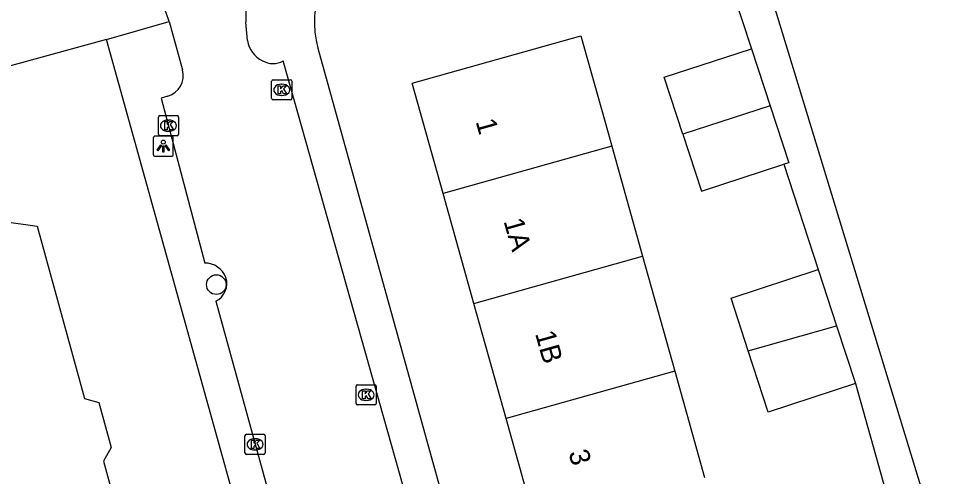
# Model space of a CAD drawing. Extents: x 162250 to 162654, y 380744 to 381605.
# Drawn here: x 162422.34 to 162467.97, y 381328.3 to 381351.06 of the extents above; entities that cross this region are included whole.
import ezdxf

# ---------------------------------------------------------------- set-up
doc = ezdxf.new("R2010")
doc.units = 0
for name, color, linetype in [('IMGEO_Boom', 7, 'Continuous'), ('IMGEO_Kolk', 7, 'Continuous'), ('IMGEO_Lichtpunt', 7, 'Continuous'), ('IMGEO_Pand', 7, 'Continuous'), ('IMGEO_Pand_nummerreeks', 7, 'Continuous'), ('IMGEO_Rijbaan_lokaal_open', 7, 'Continuous'), ('IMGEO_Voetpad_open', 7, 'Continuous')]:
    doc.layers.add(name, color=color, linetype=linetype)

msp = doc.modelspace()

# ---------------------------------------------------------------- linework, layer by layer
at = {"layer": 'IMGEO_Boom'}
msp.add_circle((162432.18, 381337.836), 0.489, dxfattribs=at)
at = {"layer": 'IMGEO_Kolk'}
for p, q in [((162434.928, 381347.081), (162434.928, 381347.933)), ((162435.003, 381348.007), (162435.855, 381348.007)), ((162435.929, 381347.933), (162435.929, 381347.081)), ((162435.416, 381347.787), (162435.441, 381347.787)), ((162435.855, 381347.007), (162435.003, 381347.007)), ((162435.439, 381347.227), (162435.414, 381347.227)), ((162429.299, 381345.304), (162429.299, 381346.156)), ((162429.374, 381346.23), (162430.226, 381346.23)), ((162430.3, 381346.156), (162430.3, 381345.304)), ((162429.787, 381346.01), (162429.812, 381346.01)), ((162430.226, 381345.23), (162429.374, 381345.23)), ((162429.81, 381345.45), (162429.785, 381345.45)), ((162439.198, 381332.865), (162440.05, 381332.865)), ((162439.123, 381331.939), (162439.123, 381332.791)), ((162439.611, 381332.645), (162439.636, 381332.645)), ((162440.124, 381332.791), (162440.124, 381331.939)), ((162439.634, 381332.085), (162439.609, 381332.085)), ((162440.05, 381331.865), (162439.198, 381331.865)), ((162433.603, 381329.482), (162433.603, 381330.334)), ((162433.678, 381330.408), (162434.53, 381330.408)), ((162434.091, 381330.188), (162434.116, 381330.188)), ((162434.604, 381330.334), (162434.604, 381329.482)), ((162434.53, 381329.408), (162433.678, 381329.408)), ((162434.114, 381329.628), (162434.089, 381329.628))]:
    msp.add_line(p, q, dxfattribs=at)
for points in [[(162434.928, 381347.081), (162434.928, 381347.933)], [(162435.003, 381348.007), (162435.855, 381348.007)], [(162435.929, 381347.933), (162435.929, 381347.081)], [(162435.249, 381347.707), (162435.372, 381347.707), (162435.372, 381347.556), (162435.502, 381347.707), (162435.666, 381347.707), (162435.52, 381347.556), (162435.673, 381347.307), (162435.521, 381347.307), (162435.436, 381347.471), (162435.372, 381347.404), (162435.372, 381347.307), (162435.249, 381347.307), (162435.249, 381347.707)], [(162435.855, 381347.007), (162435.003, 381347.007)], [(162429.299, 381345.304), (162429.299, 381346.156)], [(162429.374, 381346.23), (162430.226, 381346.23)], [(162430.3, 381346.156), (162430.3, 381345.304)], [(162429.62, 381345.93), (162429.743, 381345.93), (162429.743, 381345.779), (162429.873, 381345.93), (162430.037, 381345.93), (162429.891, 381345.779), (162430.044, 381345.53), (162429.892, 381345.53), (162429.807, 381345.694), (162429.743, 381345.627), (162429.743, 381345.53), (162429.62, 381345.53), (162429.62, 381345.93)], [(162430.226, 381345.23), (162429.374, 381345.23)], [(162439.198, 381332.865), (162440.05, 381332.865)], [(162439.123, 381331.939), (162439.123, 381332.791)], [(162439.444, 381332.565), (162439.567, 381332.565), (162439.567, 381332.414), (162439.697, 381332.565), (162439.861, 381332.565), (162439.715, 381332.414), (162439.868, 381332.165), (162439.716, 381332.165), (162439.631, 381332.329), (162439.567, 381332.262), (162439.567, 381332.165), (162439.444, 381332.165), (162439.444, 381332.565)], [(162440.124, 381332.791), (162440.124, 381331.939)], [(162440.05, 381331.865), (162439.198, 381331.865)], [(162433.603, 381329.482), (162433.603, 381330.334)], [(162433.678, 381330.408), (162434.53, 381330.408)], [(162433.924, 381330.108), (162434.047, 381330.108), (162434.047, 381329.957), (162434.177, 381330.108), (162434.341, 381330.108), (162434.195, 381329.957), (162434.348, 381329.708), (162434.196, 381329.708), (162434.111, 381329.872), (162434.047, 381329.805), (162434.047, 381329.708), (162433.924, 381329.708), (162433.924, 381330.108)], [(162434.604, 381330.334), (162434.604, 381329.482)], [(162434.53, 381329.408), (162433.678, 381329.408)]]:
    msp.add_lwpolyline(points, dxfattribs=at)
for centre, start, end in [((162435.005, 381347.931), 91.552, 178.448), ((162435.005, 381347.931), 91.552, 178.448), ((162435.853, 381347.931), 1.552, 88.448), ((162435.853, 381347.931), 1.552, 88.448), ((162435.005, 381347.083), 181.552, 268.448), ((162435.005, 381347.083), 181.552, 268.448), ((162435.853, 381347.083), 271.552, 358.448), ((162435.853, 381347.083), 271.552, 358.448), ((162429.376, 381346.154), 91.552, 178.448), ((162429.376, 381346.154), 91.552, 178.448), ((162430.224, 381346.154), 1.552, 88.448), ((162430.224, 381346.154), 1.552, 88.448), ((162429.376, 381345.306), 181.552, 268.448), ((162429.376, 381345.306), 181.552, 268.448), ((162430.224, 381345.306), 271.552, 358.448), ((162430.224, 381345.306), 271.552, 358.448), ((162439.2, 381332.789), 91.552, 178.448), ((162439.2, 381332.789), 91.552, 178.448), ((162440.048, 381332.789), 1.552, 88.448), ((162440.048, 381332.789), 1.552, 88.448), ((162439.2, 381331.941), 181.552, 268.448), ((162439.2, 381331.941), 181.552, 268.448), ((162440.048, 381331.941), 271.552, 358.448), ((162440.048, 381331.941), 271.552, 358.448), ((162433.68, 381330.332), 91.552, 178.448), ((162433.68, 381330.332), 91.552, 178.448), ((162434.528, 381330.332), 1.552, 88.448), ((162434.528, 381330.332), 1.552, 88.448), ((162433.68, 381329.484), 181.552, 268.448), ((162433.68, 381329.484), 181.552, 268.448), ((162434.528, 381329.484), 271.552, 358.448), ((162434.528, 381329.484), 271.552, 358.448)]:
    msp.add_arc(centre, 0.0765, start, end, dxfattribs=at)
for centre, major_axis, ratio, start_param, end_param in [((162435.415, 381347.507), (-0.387, 0.002), 0.722429, 4.712389, 7.853982), ((162435.44, 381347.507), (-0.39, 0.002), 0.717154, 1.570796, 4.712389), ((162429.786, 381345.73), (-0.387, 0.002), 0.722429, 4.712389, 7.853982), ((162429.811, 381345.73), (-0.39, 0.002), 0.717154, 1.570796, 4.712389), ((162439.61, 381332.365), (-0.387, 0.002), 0.722429, 4.712389, 7.853982), ((162439.635, 381332.365), (-0.39, 0.002), 0.717154, 1.570796, 4.712389), ((162434.09, 381329.908), (-0.387, 0.002), 0.722429, 4.712389, 7.853982), ((162434.115, 381329.908), (-0.39, 0.002), 0.717154, 1.570796, 4.712389)]:
    msp.add_ellipse(centre, major_axis=major_axis, ratio=ratio, start_param=start_param, end_param=end_param, dxfattribs=at)
at = {"layer": 'IMGEO_Lichtpunt'}
for p, q in [((162429.947, 381345.208), (162429.139, 381345.208)), ((162429.947, 381345.208), (162429.139, 381345.208)), ((162429.045, 381345.113), (162429.045, 381344.306)), ((162429.045, 381345.113), (162429.045, 381344.306)), ((162430.041, 381344.306), (162430.041, 381345.113)), ((162430.041, 381344.306), (162430.041, 381345.113)), ((162429.139, 381344.212), (162429.947, 381344.212)), ((162429.139, 381344.212), (162429.947, 381344.212))]:
    msp.add_line(p, q, dxfattribs=at)
for points in [[(162429.419, 381344.777), (162429.458, 381344.749), (162429.27, 381344.487), (162429.232, 381344.514), (162429.419, 381344.777)], [(162429.521, 381344.729), (162429.568, 381344.729), (162429.568, 381344.407), (162429.521, 381344.407), (162429.521, 381344.729)], [(162429.631, 381344.749), (162429.669, 381344.776), (162429.856, 381344.514), (162429.817, 381344.486), (162429.631, 381344.749)]]:
    msp.add_lwpolyline(points, dxfattribs=at)
msp.add_circle((162429.544, 381344.911), 0.0994, dxfattribs=at)
for centre, start, end in [((162429.139, 381345.113), 90, 180), ((162429.139, 381345.113), 90, 180), ((162429.947, 381345.113), 0, 90), ((162429.947, 381345.113), 0, 90), ((162429.139, 381344.306), 180, 270), ((162429.139, 381344.306), 180, 270), ((162429.947, 381344.306), 270, 0), ((162429.947, 381344.306), 270, 360)]:
    msp.add_arc(centre, 0.0946, start, end, dxfattribs=at)
at = {"layer": 'IMGEO_Pand'}
for points in [[(162443.444, 381342.356), (162441.905, 381347.842), (162450.292, 381350.195), (162451.643, 381345.381), (162451.831, 381344.71)], [(162455.359, 381345.304), (162454.433, 381348.135), (162458.766, 381349.552)], [(162458.766, 381349.552), (162459.692, 381346.721)], [(162459.692, 381346.721), (162455.359, 381345.304)], [(162459.692, 381346.721), (162460.618, 381343.89), (162460.375, 381343.811)], [(162455.359, 381345.304), (162456.285, 381342.473), (162460.375, 381343.811)], [(162451.831, 381344.71), (162443.444, 381342.356)], [(162451.831, 381344.71), (162453.36, 381339.245)], [(162444.977, 381336.893), (162443.444, 381342.356)], [(162417.882, 381341.494), (162423.284, 381340.745), (162425.621, 381332.181), (162426.342, 381331.991), (162426.955, 381329.744), (162426.568, 381329.066), (162427.413, 381325.969), (162429.151, 381326.443), (162431.146, 381319.134), (162432.236, 381315.138), (162430.533, 381314.674), (162431.171, 381312.334), (162432.454, 381307.629), (162434.297, 381300.878), (162434.095, 381300.823), (162429.474, 381299.562), (162424.435, 381298.186), (162419.606, 381296.868)], [(162444.977, 381336.893), (162453.36, 381339.245)], [(162453.36, 381339.245), (162454.954, 381333.544)], [(162458.607, 381334.553), (162457.752, 381337.166), (162462.085, 381338.583)], [(162462.085, 381338.583), (162463, 381335.785)], [(162446.577, 381331.193), (162444.977, 381336.893)], [(162458.607, 381334.553), (162463, 381335.785)], [(162463, 381335.785), (162463.937, 381332.921)], [(162463.937, 381332.921), (162459.604, 381331.504), (162458.607, 381334.553)], [(162454.954, 381333.544), (162446.577, 381331.193)], [(162454.954, 381333.544), (162456.432, 381328.262)], [(162448.058, 381325.912), (162446.577, 381331.193)]]:
    msp.add_lwpolyline(points, dxfattribs=at)
at = {"layer": 'IMGEO_Rijbaan_lokaal_open'}
for points in [[(162429.829, 381350.907), (162430.504, 381348.496)], [(162433.728, 381349.96), (162433.648, 381350.862)], [(162441.356, 381327.215), (162441.607, 381327.292), (162435.506, 381348.941)], [(162429.771, 381347.194), (162429.44, 381347.098), (162431.61, 381338.907)], [(162432.149, 381337.011), (162435.313, 381325.53)]]:
    msp.add_lwpolyline(points, dxfattribs=at)
for centre, radius, start, end in [((162424.169, 381349.266), 5.893, 16.1727, 83.9504), ((162437.865, 381351.085), 4.222, 155.9379, 183.0328), ((162435.064, 381350.17), 1.353, 188.9353, 244.2202), ((162435.001, 381349.881), 1.067, 240.5326, 298.2437), ((162429.471, 381348.22), 1.069, 286.2771, 14.9656), ((162431.612, 381337.787), 1.12, 21.086, 90.1062), ((162431.723, 381337.894), 0.98, 295.7773, 17.6029)]:
    msp.add_arc(centre, radius, start, end, dxfattribs=at)
at = {"layer": 'IMGEO_Voetpad_open'}
for points in [[(162457.711, 381352.776), (162458.766, 381349.552)], [(162467.968, 381325.289), (162459.604, 381352.686)], [(162426.714, 381350.004), (162429.829, 381350.907)], [(162426.714, 381350.004), (162406.556, 381344.473)], [(162442.142, 381294.412), (162436.765, 381313.847), (162435.015, 381320.204), (162426.714, 381350.004)], [(162437.221, 381349.572), (162450.776, 381300.808), (162465.094, 381250), (162465.361, 381249.054)], [(162460.375, 381343.811), (162462.085, 381338.583)], [(162463.937, 381332.921), (162465.421, 381327.62)]]:
    msp.add_lwpolyline(points, dxfattribs=at)
msp.add_arc((162442.062, 381350.86), 5.009, 121.5586, 194.8991, dxfattribs=at)

# ---------------------------------------------------------------- texts
at = {"layer": 'IMGEO_Pand_nummerreeks'}
for s, p in [('1', (162445.057, 381345.936)), ('1A', (162446.445, 381340.992)), ('1B', (162448.011, 381335.411)), ('3', (162449.669, 381329.498))]:
    msp.add_text(s, height=1, rotation=285.674, dxfattribs=at).set_placement(p)

doc.saveas('drawing.dxf')
